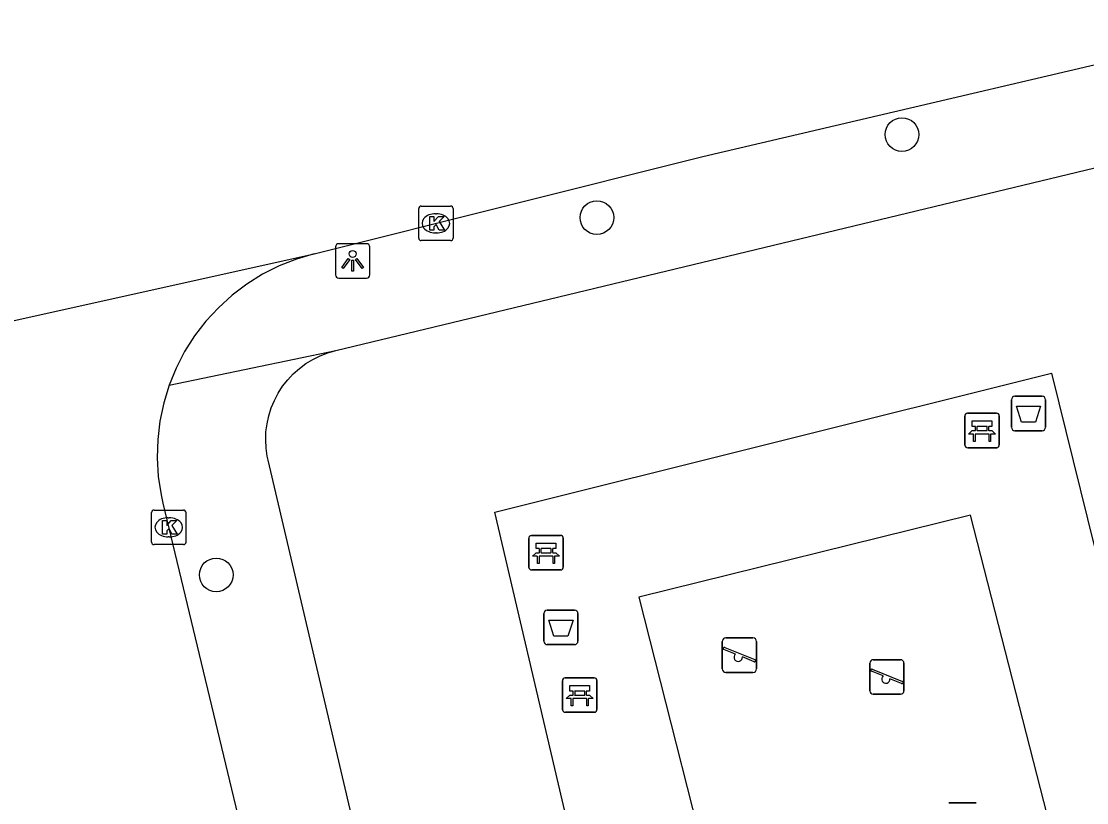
# Model space of a CAD drawing. Extents: x 162026 to 163499, y 387297 to 388169.
# Drawn here: x 163032.03 to 163062.96, y 388083 to 388105.68 of the extents above; entities that cross this region are included whole.
import ezdxf

# ---------------------------------------------------------------- set-up
doc = ezdxf.new("R2010")
doc.units = 0
for name, color, linetype in [('IMGEO_Afvalbak', 7, 'Continuous'), ('IMGEO_Bank', 7, 'Continuous'), ('IMGEO_Boom', 7, 'Continuous'), ('IMGEO_Kolk', 7, 'Continuous'), ('IMGEO_Lichtpunt', 7, 'Continuous'), ('IMGEO_Rijbaan_lokaal_open', 7, 'Continuous'), ('IMGEO_Speelvoorziening', 7, 'Continuous'), ('IMGEO_Voetpad_open', 7, 'Continuous')]:
    doc.layers.add(name, color=color, linetype=linetype)

msp = doc.modelspace()

# ---------------------------------------------------------------- linework, layer by layer
at = {"layer": 'IMGEO_Afvalbak'}
for p, q in [((163060.774, 388093.898), (163060.774, 388094.698)), ((163060.774, 388094.698), (163060.774, 388093.898)), ((163060.874, 388094.798), (163061.664, 388094.798)), ((163061.664, 388094.798), (163060.874, 388094.798)), ((163061.764, 388094.698), (163061.764, 388093.898)), ((163061.764, 388093.898), (163061.764, 388094.698)), ((163061.664, 388093.798), (163060.874, 388093.798)), ((163060.874, 388093.798), (163061.664, 388093.798)), ((163047.2, 388087.688), (163047.2, 388088.488)), ((163047.2, 388088.488), (163047.2, 388087.688)), ((163047.3, 388088.588), (163048.09, 388088.588)), ((163048.09, 388088.588), (163047.3, 388088.588)), ((163048.19, 388088.488), (163048.19, 388087.688)), ((163048.19, 388087.688), (163048.19, 388088.488)), ((163048.09, 388087.588), (163047.3, 388087.588)), ((163047.3, 388087.588), (163048.09, 388087.588))]:
    msp.add_line(p, q, dxfattribs=at)
for points in [[(163060.917, 388094.512), (163061.621, 388094.512), (163061.472, 388094.042), (163061.066, 388094.042), (163060.917, 388094.512)], [(163047.343, 388088.302), (163048.047, 388088.302), (163047.898, 388087.832), (163047.492, 388087.832), (163047.343, 388088.302)]]:
    msp.add_lwpolyline(points, dxfattribs=at)
for centre, start, end in [((163060.874, 388094.698), 90, 180), ((163060.874, 388094.698), 90, 180), ((163061.664, 388094.698), 0, 90), ((163061.664, 388094.698), 360, 90), ((163060.874, 388093.898), 180, 270), ((163060.874, 388093.898), 180, 270), ((163061.664, 388093.898), 270, 0), ((163061.664, 388093.898), 270, 0), ((163047.3, 388088.488), 90, 180), ((163047.3, 388088.488), 90, 180), ((163048.09, 388088.488), 0, 90), ((163048.09, 388088.488), 360, 90), ((163047.3, 388087.688), 180, 270), ((163047.3, 388087.688), 180, 270), ((163048.09, 388087.688), 270, 0), ((163048.09, 388087.688), 270, 0)]:
    msp.add_arc(centre, 0.1, start, end, dxfattribs=at)
at = {"layer": 'IMGEO_Bank'}
for p, q in [((163059.495, 388094.304), (163060.336, 388094.304)), ((163060.336, 388094.304), (163059.495, 388094.304)), ((163059.42, 388093.379), (163059.42, 388094.22)), ((163059.42, 388094.22), (163059.42, 388093.379)), ((163060.42, 388094.229), (163060.42, 388093.388)), ((163060.42, 388093.388), (163060.42, 388094.229)), ((163060.117, 388093.702), (163059.724, 388093.702)), ((163059.729, 388093.81), (163059.729, 388093.916)), ((163059.773, 388093.916), (163059.773, 388093.81)), ((163060.061, 388093.922), (163059.779, 388093.922)), ((163059.779, 388093.804), (163060.061, 388093.804)), ((163060.067, 388093.81), (163060.067, 388093.916)), ((163060.111, 388093.916), (163060.111, 388093.81)), ((163060.345, 388093.304), (163059.504, 388093.304)), ((163059.504, 388093.304), (163060.345, 388093.304)), ((163046.764, 388089.831), (163046.764, 388090.672)), ((163046.764, 388090.672), (163046.764, 388089.831)), ((163046.839, 388090.756), (163047.68, 388090.756)), ((163047.68, 388090.756), (163046.839, 388090.756)), ((163047.764, 388090.681), (163047.764, 388089.84)), ((163047.764, 388089.84), (163047.764, 388090.681)), ((163047.073, 388090.262), (163047.073, 388090.368)), ((163047.117, 388090.368), (163047.117, 388090.262)), ((163047.405, 388090.374), (163047.123, 388090.374)), ((163047.123, 388090.256), (163047.405, 388090.256)), ((163047.411, 388090.262), (163047.411, 388090.368)), ((163047.455, 388090.368), (163047.455, 388090.262)), ((163047.461, 388090.154), (163047.068, 388090.154)), ((163047.689, 388089.756), (163046.848, 388089.756)), ((163046.848, 388089.756), (163047.689, 388089.756)), ((163047.742, 388085.698), (163047.742, 388086.539)), ((163047.742, 388086.539), (163047.742, 388085.698)), ((163047.817, 388086.623), (163048.658, 388086.623)), ((163048.658, 388086.623), (163047.817, 388086.623)), ((163048.742, 388086.548), (163048.742, 388085.707)), ((163048.742, 388085.707), (163048.742, 388086.548)), ((163048.051, 388086.129), (163048.051, 388086.235)), ((163048.095, 388086.235), (163048.095, 388086.129)), ((163048.383, 388086.241), (163048.101, 388086.241)), ((163048.389, 388086.129), (163048.389, 388086.235)), ((163048.433, 388086.235), (163048.433, 388086.129)), ((163048.439, 388086.021), (163048.046, 388086.021)), ((163048.101, 388086.123), (163048.383, 388086.123)), ((163048.667, 388085.623), (163047.826, 388085.623)), ((163047.826, 388085.623), (163048.667, 388085.623))]:
    msp.add_line(p, q, dxfattribs=at)
for points in [[(163059.723, 388093.922), (163059.637, 388093.922), (163059.637, 388094.083), (163060.2, 388094.083), (163060.2, 388093.922), (163060.117, 388093.922)], [(163059.667, 388093.702), (163059.525, 388093.702), (163059.637, 388093.804), (163059.723, 388093.804)], [(163059.717, 388093.695), (163059.717, 388093.488), (163059.674, 388093.488), (163059.674, 388093.695)], [(163060.117, 388093.804), (163060.2, 388093.804), (163060.312, 388093.702), (163060.173, 388093.702)], [(163060.167, 388093.695), (163060.167, 388093.488), (163060.123, 388093.488), (163060.123, 388093.695)], [(163047.067, 388090.374), (163046.981, 388090.374), (163046.981, 388090.535), (163047.544, 388090.535), (163047.544, 388090.374), (163047.461, 388090.374)], [(163047.011, 388090.154), (163046.869, 388090.154), (163046.981, 388090.256), (163047.067, 388090.256)], [(163047.461, 388090.256), (163047.544, 388090.256), (163047.656, 388090.154), (163047.517, 388090.154)], [(163047.061, 388090.147), (163047.061, 388089.94), (163047.018, 388089.94), (163047.018, 388090.147)], [(163047.511, 388090.147), (163047.511, 388089.94), (163047.467, 388089.94), (163047.467, 388090.147)], [(163048.045, 388086.241), (163047.959, 388086.241), (163047.959, 388086.402), (163048.522, 388086.402), (163048.522, 388086.241), (163048.439, 388086.241)], [(163047.989, 388086.021), (163047.847, 388086.021), (163047.959, 388086.123), (163048.045, 388086.123)], [(163048.039, 388086.014), (163048.039, 388085.807), (163047.996, 388085.807), (163047.996, 388086.014)], [(163048.439, 388086.123), (163048.522, 388086.123), (163048.634, 388086.021), (163048.495, 388086.021)], [(163048.489, 388086.014), (163048.489, 388085.807), (163048.445, 388085.807), (163048.445, 388086.014)]]:
    msp.add_lwpolyline(points, dxfattribs=at)
for centre, radius, start, end in [((163059.498, 388094.226), 0.0779, 92.4484, 184.2845), ((163059.498, 388094.226), 0.0779, 92.4484, 184.2845), ((163060.342, 388094.226), 0.0779, 2.4484, 94.2845), ((163060.342, 388094.226), 0.0779, 2.4484, 94.2845), ((163059.667, 388093.695), 0.00671, 2.8957, 87.1043), ((163059.724, 388093.695), 0.00671, 92.8957, 177.1043), ((163059.722, 388093.915), 0.00671, 2.8957, 87.1043), ((163059.722, 388093.811), 0.00671, 272.8957, 357.1043), ((163059.779, 388093.915), 0.00671, 92.8957, 177.1043), ((163059.779, 388093.811), 0.00671, 182.8957, 267.1043), ((163060.061, 388093.915), 0.00671, 2.8957, 87.1043), ((163060.061, 388093.811), 0.00671, 272.8957, 357.1043), ((163060.118, 388093.915), 0.00671, 92.8957, 177.1043), ((163060.118, 388093.811), 0.00671, 182.8957, 267.1043), ((163060.116, 388093.695), 0.00671, 2.8957, 87.1043), ((163060.173, 388093.695), 0.00671, 92.8957, 177.1043), ((163059.498, 388093.382), 0.0779, 182.4484, 274.2845), ((163059.498, 388093.382), 0.0779, 182.4484, 274.2845), ((163060.342, 388093.382), 0.0779, 272.4484, 4.2845), ((163060.342, 388093.382), 0.0779, 272.4484, 4.2845), ((163046.842, 388090.678), 0.0779, 92.4484, 184.2845), ((163046.842, 388090.678), 0.0779, 92.4484, 184.2845), ((163047.686, 388090.678), 0.0779, 2.4484, 94.2845), ((163047.686, 388090.678), 0.0779, 2.4484, 94.2845), ((163047.066, 388090.367), 0.00671, 2.8957, 87.1043), ((163047.066, 388090.263), 0.00671, 272.8957, 357.1043), ((163047.123, 388090.367), 0.00671, 92.8957, 177.1043), ((163047.123, 388090.263), 0.00671, 182.8957, 267.1043), ((163047.405, 388090.367), 0.00671, 2.8957, 87.1043), ((163047.405, 388090.263), 0.00671, 272.8957, 357.1043), ((163047.462, 388090.367), 0.00671, 92.8957, 177.1043), ((163047.462, 388090.263), 0.00671, 182.8957, 267.1043), ((163047.011, 388090.147), 0.00671, 2.8957, 87.1043), ((163047.068, 388090.147), 0.00671, 92.8957, 177.1043), ((163047.46, 388090.147), 0.00671, 2.8957, 87.1043), ((163047.517, 388090.147), 0.00671, 92.8957, 177.1043), ((163046.842, 388089.834), 0.0779, 182.4484, 274.2845), ((163046.842, 388089.834), 0.0779, 182.4484, 274.2845), ((163047.686, 388089.834), 0.0779, 272.4484, 4.2845), ((163047.686, 388089.834), 0.0779, 272.4484, 4.2845), ((163047.82, 388086.545), 0.0779, 92.4484, 184.2845), ((163047.82, 388086.545), 0.0779, 92.4484, 184.2845), ((163048.664, 388086.545), 0.0779, 2.4484, 94.2845), ((163048.664, 388086.545), 0.0779, 2.4484, 94.2845), ((163048.044, 388086.234), 0.00671, 2.8957, 87.1043), ((163048.101, 388086.234), 0.00671, 92.8957, 177.1043), ((163048.383, 388086.234), 0.00671, 2.8957, 87.1043), ((163048.44, 388086.234), 0.00671, 92.8957, 177.1043), ((163047.989, 388086.014), 0.00671, 2.8957, 87.1043), ((163048.046, 388086.014), 0.00671, 92.8957, 177.1043), ((163048.044, 388086.13), 0.00671, 272.8957, 357.1043), ((163048.101, 388086.13), 0.00671, 182.8957, 267.1043), ((163048.383, 388086.13), 0.00671, 272.8957, 357.1043), ((163048.44, 388086.13), 0.00671, 182.8957, 267.1043), ((163048.438, 388086.014), 0.00671, 2.8957, 87.1043), ((163048.495, 388086.014), 0.00671, 92.8957, 177.1043), ((163047.82, 388085.701), 0.0779, 182.4484, 274.2845), ((163047.82, 388085.701), 0.0779, 182.4484, 274.2845), ((163048.664, 388085.701), 0.0779, 272.4484, 4.2845), ((163048.664, 388085.701), 0.0779, 272.4484, 4.2845)]:
    msp.add_arc(centre, radius, start, end, dxfattribs=at)
at = {"layer": 'IMGEO_Boom'}
for centre in [(163057.594, 388102.395), (163048.739, 388099.985), (163037.691, 388089.612)]:
    msp.add_circle(centre, 0.489, dxfattribs=at)
at = {"layer": 'IMGEO_Kolk'}
for p, q in [((163043.567, 388099.392), (163043.567, 388100.244)), ((163043.642, 388100.318), (163044.494, 388100.318)), ((163044.568, 388100.244), (163044.568, 388099.392)), ((163044.055, 388100.098), (163044.08, 388100.098)), ((163044.078, 388099.538), (163044.053, 388099.538)), ((163044.494, 388099.318), (163043.642, 388099.318)), ((163035.887, 388091.493), (163036.739, 388091.493)), ((163035.812, 388090.567), (163035.812, 388091.419)), ((163036.3, 388091.273), (163036.325, 388091.273)), ((163036.813, 388091.419), (163036.813, 388090.567)), ((163036.323, 388090.713), (163036.298, 388090.713)), ((163036.739, 388090.493), (163035.887, 388090.493))]:
    msp.add_line(p, q, dxfattribs=at)
for points in [[(163043.567, 388099.392), (163043.567, 388100.244)], [(163043.642, 388100.318), (163044.494, 388100.318)], [(163044.568, 388100.244), (163044.568, 388099.392)], [(163043.888, 388100.018), (163044.011, 388100.018), (163044.011, 388099.867), (163044.141, 388100.018), (163044.305, 388100.018), (163044.159, 388099.867), (163044.312, 388099.618), (163044.16, 388099.618), (163044.075, 388099.782), (163044.011, 388099.715), (163044.011, 388099.618), (163043.888, 388099.618), (163043.888, 388100.018)], [(163044.494, 388099.318), (163043.642, 388099.318)], [(163035.887, 388091.493), (163036.739, 388091.493)], [(163035.812, 388090.567), (163035.812, 388091.419)], [(163036.133, 388091.193), (163036.256, 388091.193), (163036.256, 388091.042), (163036.386, 388091.193), (163036.55, 388091.193), (163036.404, 388091.042), (163036.557, 388090.793), (163036.405, 388090.793), (163036.32, 388090.957), (163036.256, 388090.89), (163036.256, 388090.793), (163036.133, 388090.793), (163036.133, 388091.193)], [(163036.813, 388091.419), (163036.813, 388090.567)], [(163036.739, 388090.493), (163035.887, 388090.493)]]:
    msp.add_lwpolyline(points, dxfattribs=at)
for centre, start, end in [((163043.644, 388100.242), 91.552, 178.448), ((163043.644, 388100.242), 91.552, 178.448), ((163044.492, 388100.242), 1.552, 88.448), ((163044.492, 388100.242), 1.552, 88.448), ((163043.644, 388099.394), 181.552, 268.448), ((163043.644, 388099.394), 181.552, 268.448), ((163044.492, 388099.394), 271.552, 358.448), ((163044.492, 388099.394), 271.552, 358.448), ((163035.889, 388091.417), 91.552, 178.448), ((163035.889, 388091.417), 91.552, 178.448), ((163036.737, 388091.417), 1.552, 88.448), ((163036.737, 388091.417), 1.552, 88.448), ((163035.889, 388090.569), 181.552, 268.448), ((163035.889, 388090.569), 181.552, 268.448), ((163036.737, 388090.569), 271.552, 358.448), ((163036.737, 388090.569), 271.552, 358.448)]:
    msp.add_arc(centre, 0.0765, start, end, dxfattribs=at)
for centre, major_axis, ratio, start_param, end_param in [((163044.054, 388099.818), (-0.387, 0.002), 0.722429, 4.712389, 7.853982), ((163044.079, 388099.818), (-0.39, 0.002), 0.717154, 1.570796, 4.712389), ((163036.299, 388090.993), (-0.387, 0.002), 0.722429, 4.712389, 7.853982), ((163036.324, 388090.993), (-0.39, 0.002), 0.717154, 1.570796, 4.712389)]:
    msp.add_ellipse(centre, major_axis=major_axis, ratio=ratio, start_param=start_param, end_param=end_param, dxfattribs=at)
at = {"layer": 'IMGEO_Lichtpunt'}
for p, q in [((163042.053, 388099.227), (163041.245, 388099.227)), ((163042.053, 388099.227), (163041.245, 388099.227)), ((163041.151, 388099.132), (163041.151, 388098.325)), ((163041.151, 388099.132), (163041.151, 388098.325)), ((163042.147, 388098.325), (163042.147, 388099.132)), ((163042.147, 388098.325), (163042.147, 388099.132)), ((163041.245, 388098.231), (163042.053, 388098.231)), ((163041.245, 388098.231), (163042.053, 388098.231))]:
    msp.add_line(p, q, dxfattribs=at)
for points in [[(163041.525, 388098.796), (163041.564, 388098.768), (163041.376, 388098.506), (163041.338, 388098.533), (163041.525, 388098.796)], [(163041.627, 388098.748), (163041.674, 388098.748), (163041.674, 388098.426), (163041.627, 388098.426), (163041.627, 388098.748)], [(163041.737, 388098.768), (163041.775, 388098.795), (163041.962, 388098.533), (163041.923, 388098.505), (163041.737, 388098.768)]]:
    msp.add_lwpolyline(points, dxfattribs=at)
msp.add_circle((163041.65, 388098.93), 0.0994, dxfattribs=at)
for centre, start, end in [((163041.245, 388099.132), 90, 180), ((163041.245, 388099.132), 90, 180), ((163042.053, 388099.132), 0, 90), ((163042.053, 388099.132), 0, 90), ((163041.245, 388098.325), 180, 270), ((163041.245, 388098.325), 180, 270), ((163042.053, 388098.325), 270, 0), ((163042.053, 388098.325), 270, 360)]:
    msp.add_arc(centre, 0.0946, start, end, dxfattribs=at)
at = {"layer": 'IMGEO_Rijbaan_lokaal_open'}
for points in [[(163040.533, 388098.936), (163051.814, 388101.754), (163068.586, 388105.683)], [(163022.198, 388094.855), (163040.533, 388098.936)], [(163040.533, 388098.936), (163040.018, 388098.782), (163039.518, 388098.583), (163039.038, 388098.341), (163038.582, 388098.056), (163038.153, 388097.731), (163037.754, 388097.37), (163037.39, 388096.975), (163037.062, 388096.548), (163036.774, 388096.094), (163036.527, 388095.616), (163036.324, 388095.118)], [(163036.324, 388095.118), (163036.167, 388094.604), (163036.056, 388094.077), (163035.992, 388093.543), (163035.977, 388093.006), (163036.009, 388092.469), (163036.09, 388091.937), (163036.143, 388091.693), (163049.586, 388035.676)]]:
    msp.add_lwpolyline(points, dxfattribs=at)
at = {"layer": 'IMGEO_Speelvoorziening'}
for p, q in [((163052.481, 388087.781), (163053.271, 388087.781)), ((163053.271, 388087.781), (163052.481, 388087.781)), ((163052.381, 388086.881), (163052.381, 388087.681)), ((163052.381, 388087.681), (163052.381, 388086.881)), ((163052.764, 388087.309), (163052.425, 388087.446)), ((163052.45, 388087.506), (163053.326, 388087.153)), ((163053.371, 388087.681), (163053.371, 388086.881)), ((163053.371, 388086.881), (163053.371, 388087.681)), ((163053.302, 388087.093), (163052.962, 388087.23)), ((163056.764, 388087.15), (163057.554, 388087.15)), ((163057.554, 388087.15), (163056.764, 388087.15)), ((163056.664, 388086.25), (163056.664, 388087.05)), ((163056.664, 388087.05), (163056.664, 388086.25)), ((163057.047, 388086.678), (163056.708, 388086.815)), ((163056.733, 388086.875), (163057.609, 388086.522)), ((163057.654, 388087.05), (163057.654, 388086.25)), ((163057.654, 388086.25), (163057.654, 388087.05)), ((163053.271, 388086.781), (163052.481, 388086.781)), ((163052.481, 388086.781), (163053.271, 388086.781)), ((163057.585, 388086.462), (163057.245, 388086.599)), ((163057.554, 388086.15), (163056.764, 388086.15)), ((163056.764, 388086.15), (163057.554, 388086.15)), ((163058.955, 388083), (163059.745, 388083)), ((163059.745, 388083), (163058.955, 388083))]:
    msp.add_line(p, q, dxfattribs=at)
for centre, radius, start, end in [((163052.481, 388087.681), 0.1, 90, 180), ((163052.481, 388087.681), 0.1, 90, 180), ((163053.271, 388087.681), 0.1, 0, 90), ((163053.271, 388087.681), 0.1, 360, 90), ((163052.438, 388087.476), 0.0327, 68.078, 248.078), ((163052.843, 388087.219), 0.12, 130.9928, 5.1632), ((163053.314, 388087.123), 0.0327, 248.078, 68.078), ((163056.764, 388087.05), 0.1, 90, 180), ((163056.764, 388087.05), 0.1, 90, 180), ((163057.554, 388087.05), 0.1, 0, 90), ((163057.554, 388087.05), 0.1, 360, 90), ((163052.481, 388086.881), 0.1, 180, 270), ((163052.481, 388086.881), 0.1, 180, 270), ((163053.271, 388086.881), 0.1, 270, 0), ((163053.271, 388086.881), 0.1, 270, 0), ((163056.721, 388086.845), 0.0327, 68.078, 248.078), ((163057.126, 388086.588), 0.12, 130.9928, 5.1632), ((163057.597, 388086.492), 0.0327, 248.078, 68.078), ((163056.764, 388086.25), 0.1, 180, 270), ((163056.764, 388086.25), 0.1, 180, 270), ((163057.554, 388086.25), 0.1, 270, 0), ((163057.554, 388086.25), 0.1, 270, 0)]:
    msp.add_arc(centre, radius, start, end, dxfattribs=at)
at = {"layer": 'IMGEO_Voetpad_open'}
for points in [[(163041.159, 388096.127), (163065.529, 388101.987)], [(163043.07, 388076.455), (163048.942, 388077.915), (163045.777, 388091.435), (163061.939, 388095.471), (163063.61, 388088.698), (163068.341, 388089.789), (163065.529, 388101.987)], [(163036.324, 388095.118), (163041.159, 388096.127)], [(163043.07, 388076.455), (163039.196, 388092.94), (163039.171, 388093.057), (163039.138, 388093.292), (163039.126, 388093.529), (163039.135, 388093.766), (163039.165, 388094.002), (163039.216, 388094.233), (163039.287, 388094.459), (163039.379, 388094.678), (163039.49, 388094.888), (163039.618, 388095.087), (163039.765, 388095.274), (163039.927, 388095.447), (163040.104, 388095.605), (163040.295, 388095.747), (163040.497, 388095.87), (163040.71, 388095.976), (163040.931, 388096.061), (163041.159, 388096.127)], [(163059.582, 388091.346), (163049.961, 388088.97), (163052.441, 388079.173), (163062.119, 388081.443), (163059.582, 388091.346)]]:
    msp.add_lwpolyline(points, dxfattribs=at)

doc.saveas('drawing.dxf')
